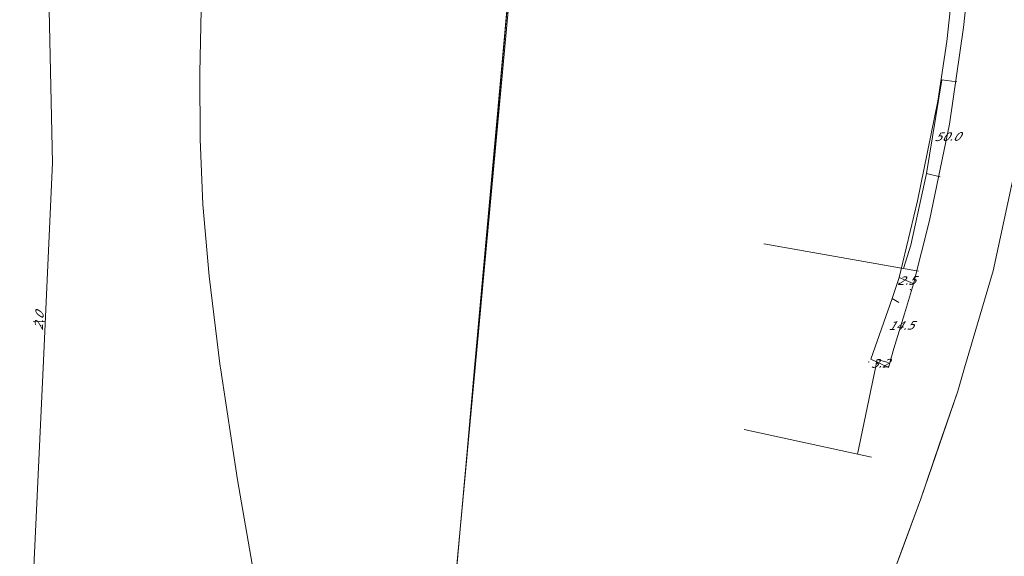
# Model space of a CAD drawing. Header units: metres. Extents: x 124576 to 133557, y 395865 to 402386.
# Tile 414 of 447: x 133024 to 133188, y 400880 to 400969. Entities that reach past the tile are written whole.
import ezdxf
from ezdxf.enums import TextEntityAlignment as Align

# ---------------------------------------------------------------- set-up
doc = ezdxf.new("R2010")
doc.units = ezdxf.units.M
doc.header["$MEASUREMENT"] = 0
for name, color, linetype, lineweight, true_color in [('LG_Datatransport_Eurofiber_Nederland_BV', 3, 'Continuous', 13, 0x00ff00), ('LG_Datatransport_T-Mobile_Netherlands_BV', 3, 'Continuous', 13, 0x00ff00), ('LG_Datatransport_Tele2_Nederland_BV', 3, 'Continuous', 13, 0x00ff00), ('LG_Laag_Spanning_Enexis_Netbeheer_BV', 7, 'Continuous', 13, 0x960000), ('LG_Laag_Spanning_Gemeente_Tilburg_Ruimtelijke_Uitvoering', 7, 'Continuous', 13, 0x960000), ('LG_Midden_Spanning_Enexis_Netbeheer_BV', 7, 'Continuous', 13, 0xd20000), ('LG_Riool_Vrij_Verval_Gemeente_Tilburg_Ruimtelijke_Uitvoering', 7, 'Continuous', 13, 0xca00a0)]:
    doc.layers.add(name, color=color, linetype=linetype, lineweight=lineweight, true_color=true_color)
for name, color, linetype, lineweight in [('MV_Laag_Spanning', 7, 'Continuous', 0), ('MV_Laag_Spanning_lijn', 7, 'Continuous', 0), ('MV_Laag_Spanning_pijl', 7, 'Continuous', 0), ('MV_Midden_Spanning', 7, 'Continuous', 0), ('MV_Midden_Spanning_pijl', 7, 'Continuous', 0)]:
    doc.layers.add(name, color=color, linetype=linetype, lineweight=lineweight)
doc.styles.add('Klic_Annotatie', font='verdanai.ttf', dxfattribs={"oblique": 20, "height": 1.4})

# ---------------------------------------------------------------- blocks, each defined once
blk = doc.blocks.new('m_pijl')
at = {"layer": 'MV_Laag_Spanning_pijl'}
blk.add_hatch(color=7, dxfattribs=at).paths.add_polyline_path([(-1, -0.3), (-1, 0), (-1, 0.3), (0, 0)])
at = {"layer": 'MV_Laag_Spanning_pijl', "flags": 128}
blk.add_lwpolyline([(-1, 0), (-1, 0.3), (0, 0), (-1, -0.3), (-1, 0)], close=True, dxfattribs=at)
blk = doc.blocks.new('m_pijl_1')
at = {"layer": 'MV_Midden_Spanning_pijl'}
blk.add_hatch(color=7, dxfattribs=at).paths.add_polyline_path([(-1, -0.3), (-1, 0), (-1, 0.3), (0, 0)])
at = {"layer": 'MV_Midden_Spanning_pijl', "flags": 128}
blk.add_lwpolyline([(-1, 0), (-1, 0.3), (0, 0), (-1, -0.3), (-1, 0)], close=True, dxfattribs=at)

msp = doc.modelspace()

# ---------------------------------------------------------------- linework, layer by layer
at = {"layer": 'LG_Datatransport_Eurofiber_Nederland_BV', "flags": 128}
for points in [[(133114.8, 401271.9), (133114.6, 401271.4), (133114.6, 401270.3), (133115.1, 401268.7), (133115.7, 401267.8), (133123.6, 401261.8), (133123.8, 401261.6), (133124, 401261.5), (133124.1, 401261.3), (133124.2, 401261.2), (133124.2, 401261), (133124.3, 401260.8), (133124.4, 401260.7), (133122, 401207.1), (133119.8, 401162.8), (133113.2, 401069.7), (133108.1, 401000), (133099.86, 400911)], [(133048.64, 401026.1), (133051.27, 401025.98), (133054.49, 401024.96), (133056.83, 401022.93), (133058.65, 401020.5), (133059.79, 401017.38), (133060.06, 401013.72), (133058.18, 400995.22), (133055.9, 400982.45), (133054.47, 400970.22), (133054.27, 400959.85), (133054.32, 400948.85), (133054.78, 400938.02), (133055.8, 400926.15), (133057.64, 400911.2), (133057.67, 400911)], [(133099.79, 400911), (133108.77, 401010.43)], [(133108.77, 401010.43), (133099.79, 400911)], [(133108.77, 401010.43), (133099.79, 400911)], [(133108.77, 401010.43), (133099.8, 400911)], [(133108.77, 401010.43), (133099.8, 400911)], [(133099.86, 400911), (133108.1, 401000)], [(133057.67, 400911), (133057.64, 400911.2), (133055.8, 400926.15), (133054.78, 400938.02), (133054.32, 400948.85), (133054.27, 400959.85), (133054.47, 400970.22)], [(133057.67, 400911), (133057.64, 400911.2), (133055.8, 400926.15), (133054.78, 400938.02), (133054.32, 400948.85), (133054.27, 400959.85), (133054.47, 400970.22)], [(133057.67, 400911), (133060.52, 400892.44), (133063.6, 400874.67), (133066.01, 400860.48), (133067.85, 400847.14), (133070.02, 400831.95), (133071.46, 400816.99), (133072.45, 400807.15), (133072.66, 400802.37)], [(133057.67, 400911), (133060.52, 400892.44), (133063.6, 400874.67), (133066.01, 400860.48), (133067.85, 400847.14), (133070.02, 400831.95), (133071.46, 400816.99), (133072.45, 400807.15), (133072.66, 400802.32)], [(133057.67, 400911), (133060.52, 400892.44), (133063.6, 400874.67), (133066.01, 400860.48), (133067.85, 400847.14), (133070.02, 400831.95), (133071.46, 400816.99), (133072.45, 400807.15), (133072.66, 400802.32)], [(133070.2, 400675.3), (133072.6, 400704.4), (133073.6, 400715.3), (133074, 400727.8), (133074.3, 400742.7), (133072.3, 400781.1), (133069.6, 400815.9), (133069.4, 400816.1), (133069.4, 400816.3), (133069.2, 400816.7), (133069.1, 400817.4), (133069.2, 400817.5), (133069.2, 400817.98), (133072.66, 400802.32), (133069.5, 400818.7), (133070.2, 400819.5), (133091.1, 400821.6), (133092, 400826.1), (133092.93, 400834.31), (133097.52, 400885.49), (133098.37, 400895.24), (133099.79, 400911)], [(133070.2, 400675.3), (133072.6, 400704.4), (133073.6, 400715.3), (133074, 400727.8), (133074.3, 400742.7), (133073.9, 400750), (133073.4, 400759.2), (133072.3, 400781.1), (133069.6, 400815.9), (133069.4, 400816.2), (133069.2, 400816.6), (133069.2, 400817), (133069.2, 400817.4), (133069.2, 400817.9), (133069.3, 400818.3), (133069.5, 400818.6), (133069.7, 400819), (133070, 400819.3), (133070.3, 400819.5), (133083.5, 400820.9), (133091.1, 400821.6), (133092, 400826.1), (133099.86, 400911)], [(133072.66, 400802.32), (133070.5, 400804.26), (133069.6, 400815.9), (133069.2, 400816.6), (133069.2, 400817.9), (133069.3, 400818.3), (133069.7, 400819), (133070, 400819.3), (133070.3, 400819.5), (133083.5, 400820.9), (133091.1, 400821.6), (133092, 400826.1), (133099.86, 400911)], [(133072.66, 400802.32), (133069.5, 400818.7), (133070.2, 400819.5), (133091.1, 400821.6), (133092, 400826.1), (133092.93, 400834.31), (133097.52, 400885.49), (133098.37, 400895.24), (133099.79, 400911)], [(133072.66, 400802.32), (133069.5, 400818.7), (133070.2, 400819.5), (133091.1, 400821.6), (133092, 400826.1), (133092.93, 400834.31), (133097.52, 400885.49), (133098.37, 400895.24), (133099.79, 400911)], [(133072.66, 400802.32), (133069.5, 400818.7), (133070.2, 400819.5), (133091.1, 400821.6), (133092, 400826.1), (133092.93, 400834.31), (133097.52, 400885.49), (133098.37, 400895.24), (133099.8, 400911)], [(133072.66, 400802.32), (133069.5, 400818.7), (133070.2, 400819.5), (133091.1, 400821.6), (133092, 400826.1), (133092.93, 400834.31), (133097.52, 400885.49), (133098.37, 400895.24), (133099.8, 400911)]]:
    msp.add_lwpolyline(points, dxfattribs=at)
at = {"layer": 'LG_Datatransport_T-Mobile_Netherlands_BV', "flags": 128}
msp.add_lwpolyline([(133058.75, 400559.28), (133058.8, 400559.7), (133062.4, 400587.6), (133062, 400602.1), (133064.2, 400622.4), (133068.5, 400657.4), (133070.2, 400675.3), (133072.6, 400704.4), (133073.6, 400715.3), (133074, 400727.8), (133074.3, 400742.7), (133073.9, 400750), (133073.4, 400759.2), (133072.3, 400781.1), (133069.6, 400815.8), (133069.2, 400816.6), (133069.2, 400817.4), (133069.3, 400818.3), (133069.7, 400819), (133070.3, 400819.5), (133083.5, 400820.9), (133091.1, 400821.6), (133092, 400826.1), (133099.86, 400911)], dxfattribs=at)
at = {"layer": 'LG_Datatransport_Tele2_Nederland_BV', "flags": 128}
msp.add_lwpolyline([(133099.86, 400911), (133108.1, 401000), (133108.2, 401001.4), (133113.2, 401069.7), (133119.8, 401162.8), (133122, 401207.1), (133123.9, 401250), (133124.4, 401260.3), (133124.4, 401260.7), (133124.2, 401261), (133124.1, 401261.3), (133123.8, 401261.6), (133123.6, 401261.8), (133116.6, 401267.1), (133115.7, 401267.8), (133115.1, 401268.7), (133114.7, 401269.8), (133114.6, 401270.8), (133114.8, 401271.9)], dxfattribs=at)
at = {"layer": 'LG_Laag_Spanning_Enexis_Netbeheer_BV'}
msp.add_line((133168.92, 400922.47), (133170.06, 400921.82), dxfattribs=at)
at = {"layer": 'LG_Laag_Spanning_Enexis_Netbeheer_BV', "flags": 128}
for points in [[(133180.83, 401020.39), (133181.29, 401020.19), (133181.71, 401019.5), (133181.69, 401019.12), (133181.69, 401019.11), (133181.62, 401018.34), (133180.83, 401009.91), (133180.3, 400996.31), (133178.99, 400974.28), (133177.98, 400965.04)], [(133177.98, 400965.04), (133178.99, 400974.28), (133180.3, 400996.31), (133180.83, 401009.91), (133181.62, 401018.34), (133181.69, 401019.11)], [(133165.43, 400912.41), (133168.92, 400922.47), (133170.12, 400925.92), (133173.15, 400938.62), (133176.53, 400955.12), (133177.98, 400965.04)], [(133165.43, 400912.41), (133168.92, 400922.47), (133170.12, 400925.92), (133173.15, 400938.62), (133176.53, 400955.12), (133177.98, 400965.04)]]:
    msp.add_lwpolyline(points, dxfattribs=at)
at = {"layer": 'LG_Laag_Spanning_Gemeente_Tilburg_Ruimtelijke_Uitvoering', "flags": 128}
for points in [[(133180.93, 400911), (133185.65, 400927.05), (133187.48, 400935.48), (133189.31, 400943.92), (133191.55, 400956.42), (133193.53, 400973.02), (133194.5, 400984.1), (133195.37, 400988.39), (133196.05, 400996.1), (133196.7, 400999.5)], [(133180.93, 400911), (133185.65, 400927.05), (133189.31, 400943.92), (133191.55, 400956.42), (133193.53, 400973.02), (133194.5, 400984.1), (133195.37, 400988.39), (133196.05, 400996.1)], [(133149.16, 400826.8), (133150.2, 400826.5), (133150.55, 400826.6), (133153.45, 400834.89), (133156.35, 400843.17), (133159.9, 400852.92), (133162.44, 400859.53), (133164.99, 400866.14), (133166.49, 400869.15), (133167.81, 400873.36), (133170.75, 400881.34), (133173.68, 400889.32), (133176.74, 400898.23), (133179.8, 400907.15), (133180.93, 400911)], [(133150.55, 400826.6), (133156.35, 400843.17), (133159.9, 400852.92), (133164.99, 400866.14), (133166.49, 400869.15), (133167.81, 400873.36), (133173.68, 400889.32), (133179.8, 400907.15), (133180.93, 400911)]]:
    msp.add_lwpolyline(points, dxfattribs=at)
at = {"layer": 'LG_Midden_Spanning_Enexis_Netbeheer_BV', "flags": 128}
for points in [[(133028.3, 400911), (133029.87, 400944.92), (133028.74, 400995.52), (133028.74, 400995.83), (133028.68, 400996.48)], [(133028.3, 400911), (133029.87, 400944.92), (133028.74, 400995.52), (133028.74, 400995.83), (133028.68, 400996.48)], [(133024.43, 400813.03), (133025.38, 400822.26), (133025.52, 400824.66), (133025.71, 400841.84), (133025.74, 400844.24), (133025.94, 400853.83), (133025.88, 400855.9), (133025.85, 400857.97), (133028.3, 400911)], [(133024.43, 400813.03), (133025.38, 400822.26), (133025.52, 400824.66), (133025.71, 400841.84), (133025.74, 400844.24), (133025.94, 400853.83), (133025.88, 400855.9), (133025.85, 400857.97), (133028.3, 400911)]]:
    msp.add_lwpolyline(points, dxfattribs=at)
at = {"layer": 'LG_Riool_Vrij_Verval_Gemeente_Tilburg_Ruimtelijke_Uitvoering'}
for p, q in [((133179.66, 400958.33), (133177.15, 400958.66)), ((133174.62, 400943.19), (133176.87, 400942.63)), ((133173.29, 400927.02), (133147.68, 400931.54)), ((133166.18, 400911), (133163.23, 400896.68)), ((133165.51, 400896.18), (133144.41, 400900.8))]:
    msp.add_line(p, q, dxfattribs=at)
at = {"layer": 'LG_Riool_Vrij_Verval_Gemeente_Tilburg_Ruimtelijke_Uitvoering', "flags": 128}
for points in [[(133177.15, 400958.66), (133174.62, 400943.19), (133172.02, 400931.3), (133170.82, 400927.45)], [(133168.29, 400911.89), (133166.47, 400912.37), (133166.18, 400911)]]:
    msp.add_lwpolyline(points, dxfattribs=at)
at = {"layer": 'MV_Laag_Spanning_lijn'}
msp.add_line((133167.7, 400911.36), (133168.36, 400911.05), dxfattribs=at)
at = {"layer": 'MV_Laag_Spanning_pijl'}
msp.add_line((133168.36, 400911.05), (133165.43, 400912.41), dxfattribs=at)
at = {"layer": 'MV_Laag_Spanning_pijl', "flags": 128}
for points in [[(133172.49, 400924.9), (133175.14, 400935.38), (133178.42, 400951.35), (133180.77, 400967.33), (133181.48, 400974.03)], [(133172.5, 400924.93), (133172.43, 400924.95), (133170.12, 400925.92)], [(133168.36, 400911.05), (133168.55, 400911.84), (133169.2, 400914.2), (133170.98, 400919.94), (133172.49, 400924.9), (133172.5, 400924.93)]]:
    msp.add_lwpolyline(points, dxfattribs=at)
at = {"layer": 'MV_Midden_Spanning_pijl'}
msp.add_line((133026.65, 400918.72), (133028.65, 400918.63), dxfattribs=at)

# ---------------------------------------------------------------- block references
at = {"layer": 'MV_Laag_Spanning_pijl', "xscale": 0.1, "yscale": 0.1, "zscale": 0.1}
for p, rotation in [((133170, 400925), 157), ((133172, 400924), 73), ((133165, 400912), 155)]:
    msp.add_blockref('m_pijl', p, dxfattribs=dict(at, rotation=rotation))
at = {"layer": 'MV_Midden_Spanning_pijl', "xscale": 0.1, "yscale": 0.1, "zscale": 0.1, "rotation": 358}
msp.add_blockref('m_pijl_1', (133028, 400918), dxfattribs=at)

# ---------------------------------------------------------------- texts
at = {"layer": 'MV_Laag_Spanning', "style": 'Klic_Annotatie', "oblique": 20}
for s, p in [('50.0', (133178.04, 400949.27)), ('2.5', (133171.27, 400925.44)), ('14.5', (133170.38, 400917.99)), ('3.2', (133166.89, 400911.73))]:
    msp.add_text(s, height=1.4, rotation=1, dxfattribs=at).set_placement(p, align=Align.MIDDLE_CENTER)
at = {"layer": 'MV_Midden_Spanning', "style": 'Klic_Annotatie', "oblique": 20}
msp.add_text('2.0', height=1.4, rotation=87, dxfattribs=at).set_placement((133027.65, 400918.67), align=Align.MIDDLE_CENTER)

doc.saveas('drawing.dxf')
